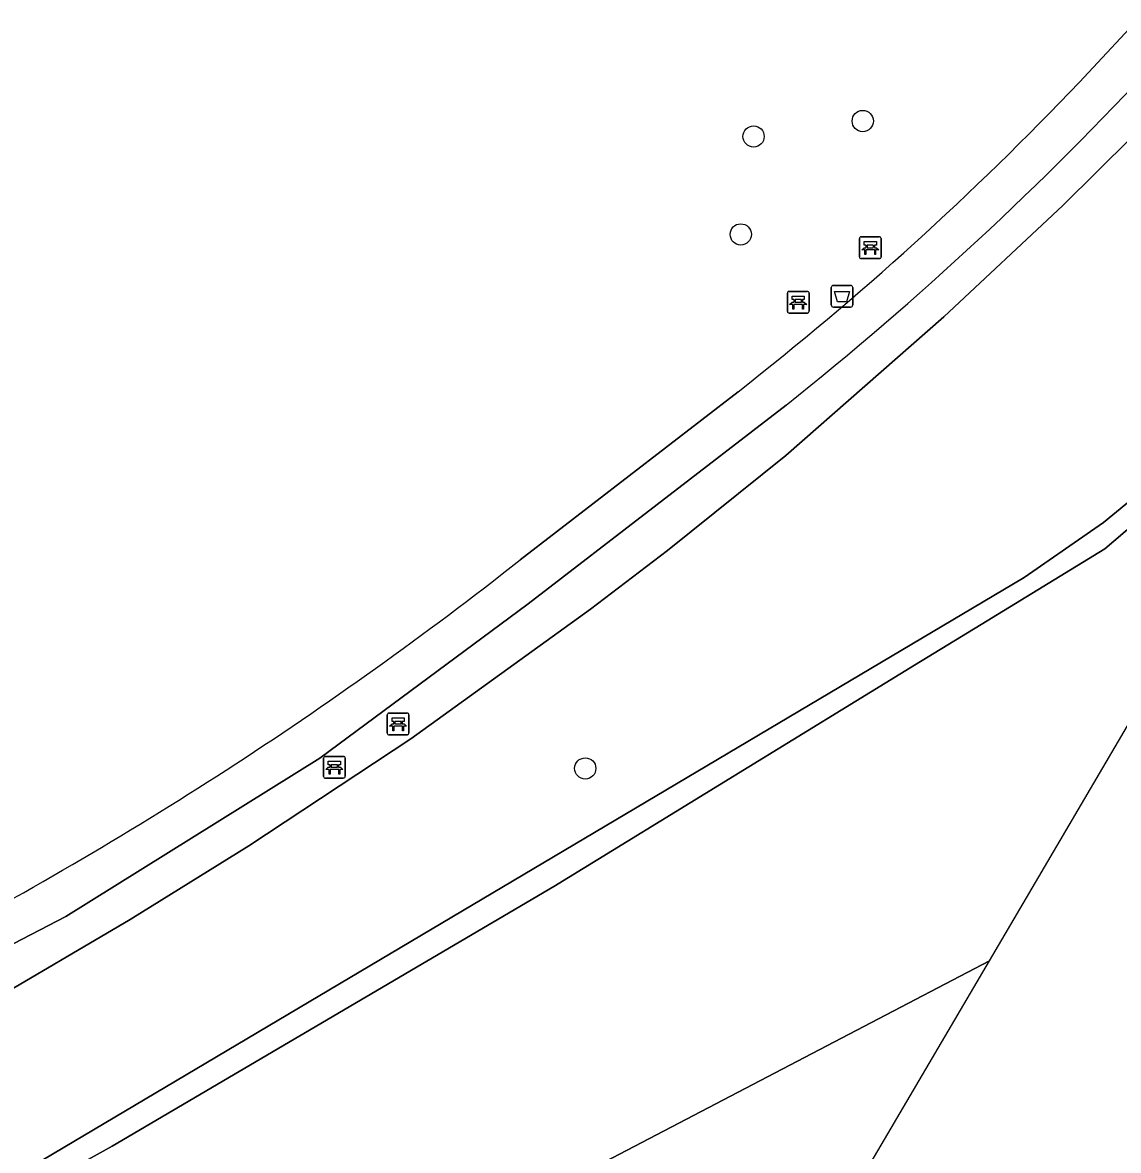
# Model space of a CAD drawing. Extents: x 160349 to 161355, y 381727 to 382854.
# Drawn here: x 161125.5 to 161176, y 382023.3 to 382075.3 of the extents above; entities that cross this region are included whole.
import ezdxf

# ---------------------------------------------------------------- set-up
doc = ezdxf.new("R2010")
doc.units = 0
for name, color, linetype in [('IMGEO_Afvalbak', 7, 'Continuous'), ('IMGEO_Bank', 7, 'Continuous'), ('IMGEO_Boom', 7, 'Continuous'), ('IMGEO_Groenvoorziening', 7, 'Continuous'), ('IMGEO_Oever', 7, 'Continuous'), ('IMGEO_Voetpad_gesloten', 7, 'Continuous'), ('IMGEO_Waterloop', 7, 'Continuous')]:
    doc.layers.add(name, color=color, linetype=linetype)

msp = doc.modelspace()

# ---------------------------------------------------------------- linework, layer by layer
at = {"layer": 'IMGEO_Afvalbak'}
for p, q in [((161162.886, 382063.215), (161163.676, 382063.215)), ((161163.676, 382063.215), (161162.886, 382063.215)), ((161162.786, 382062.315), (161162.786, 382063.115)), ((161162.786, 382063.115), (161162.786, 382062.315)), ((161163.776, 382063.115), (161163.776, 382062.315)), ((161163.776, 382062.315), (161163.776, 382063.115)), ((161163.676, 382062.215), (161162.886, 382062.215)), ((161162.886, 382062.215), (161163.676, 382062.215))]:
    msp.add_line(p, q, dxfattribs=at)
msp.add_lwpolyline([(161162.929, 382062.929), (161163.633, 382062.929), (161163.484, 382062.459), (161163.078, 382062.459), (161162.929, 382062.929)], dxfattribs=at)
for centre, start, end in [((161162.886, 382063.115), 90, 180), ((161162.886, 382063.115), 90, 180), ((161163.676, 382063.115), 0, 90), ((161163.676, 382063.115), 360, 90), ((161162.886, 382062.315), 180, 270), ((161162.886, 382062.315), 180, 270), ((161163.676, 382062.315), 270, 0), ((161163.676, 382062.315), 270, 0)]:
    msp.add_arc(centre, 0.1, start, end, dxfattribs=at)
at = {"layer": 'IMGEO_Bank'}
for p, q in [((161164.084, 382064.529), (161164.084, 382065.37)), ((161164.084, 382065.37), (161164.084, 382064.529)), ((161164.159, 382065.454), (161165, 382065.454)), ((161165, 382065.454), (161164.159, 382065.454)), ((161165.084, 382065.379), (161165.084, 382064.538)), ((161165.084, 382064.538), (161165.084, 382065.379)), ((161164.781, 382064.852), (161164.388, 382064.852)), ((161164.393, 382064.96), (161164.393, 382065.066)), ((161164.437, 382065.066), (161164.437, 382064.96)), ((161164.725, 382065.072), (161164.443, 382065.072)), ((161164.443, 382064.954), (161164.725, 382064.954)), ((161164.731, 382064.96), (161164.731, 382065.066)), ((161164.775, 382065.066), (161164.775, 382064.96)), ((161165.009, 382064.454), (161164.168, 382064.454)), ((161164.168, 382064.454), (161165.009, 382064.454)), ((161160.761, 382062.015), (161160.761, 382062.856)), ((161160.761, 382062.856), (161160.761, 382062.015)), ((161160.836, 382062.94), (161161.677, 382062.94)), ((161161.677, 382062.94), (161160.836, 382062.94)), ((161161.761, 382062.865), (161161.761, 382062.024)), ((161161.761, 382062.024), (161161.761, 382062.865)), ((161161.458, 382062.338), (161161.065, 382062.338)), ((161161.07, 382062.446), (161161.07, 382062.552)), ((161161.114, 382062.552), (161161.114, 382062.446)), ((161161.402, 382062.558), (161161.12, 382062.558)), ((161161.12, 382062.44), (161161.402, 382062.44)), ((161161.408, 382062.446), (161161.408, 382062.552)), ((161161.452, 382062.552), (161161.452, 382062.446)), ((161161.686, 382061.94), (161160.845, 382061.94)), ((161160.845, 382061.94), (161161.686, 382061.94)), ((161142.314, 382042.575), (161142.314, 382043.416)), ((161142.314, 382043.416), (161142.314, 382042.575)), ((161142.389, 382043.5), (161143.23, 382043.5)), ((161143.23, 382043.5), (161142.389, 382043.5)), ((161143.314, 382043.425), (161143.314, 382042.584)), ((161143.314, 382042.584), (161143.314, 382043.425)), ((161143.011, 382042.898), (161142.618, 382042.898)), ((161142.623, 382043.006), (161142.623, 382043.112)), ((161142.667, 382043.112), (161142.667, 382043.006)), ((161142.955, 382043.118), (161142.673, 382043.118)), ((161142.673, 382043), (161142.955, 382043)), ((161142.961, 382043.006), (161142.961, 382043.112)), ((161143.005, 382043.112), (161143.005, 382043.006)), ((161143.239, 382042.5), (161142.398, 382042.5)), ((161142.398, 382042.5), (161143.239, 382042.5)), ((161139.377, 382040.578), (161139.377, 382041.419)), ((161139.377, 382041.419), (161139.377, 382040.578)), ((161139.452, 382041.503), (161140.293, 382041.503)), ((161140.293, 382041.503), (161139.452, 382041.503)), ((161140.377, 382041.428), (161140.377, 382040.587)), ((161140.377, 382040.587), (161140.377, 382041.428)), ((161140.074, 382040.901), (161139.681, 382040.901)), ((161139.686, 382041.009), (161139.686, 382041.115)), ((161139.73, 382041.115), (161139.73, 382041.009)), ((161140.018, 382041.121), (161139.736, 382041.121)), ((161139.736, 382041.003), (161140.018, 382041.003)), ((161140.024, 382041.009), (161140.024, 382041.115)), ((161140.068, 382041.115), (161140.068, 382041.009)), ((161140.302, 382040.503), (161139.461, 382040.503)), ((161139.461, 382040.503), (161140.302, 382040.503))]:
    msp.add_line(p, q, dxfattribs=at)
for points in [[(161164.331, 382064.852), (161164.189, 382064.852), (161164.301, 382064.954), (161164.387, 382064.954)], [(161164.387, 382065.072), (161164.301, 382065.072), (161164.301, 382065.233), (161164.864, 382065.233), (161164.864, 382065.072), (161164.781, 382065.072)], [(161164.381, 382064.845), (161164.381, 382064.638), (161164.338, 382064.638), (161164.338, 382064.845)], [(161164.781, 382064.954), (161164.864, 382064.954), (161164.976, 382064.852), (161164.837, 382064.852)], [(161164.831, 382064.845), (161164.831, 382064.638), (161164.787, 382064.638), (161164.787, 382064.845)], [(161161.064, 382062.558), (161160.978, 382062.558), (161160.978, 382062.719), (161161.541, 382062.719), (161161.541, 382062.558), (161161.458, 382062.558)], [(161161.008, 382062.338), (161160.866, 382062.338), (161160.978, 382062.44), (161161.064, 382062.44)], [(161161.058, 382062.331), (161161.058, 382062.124), (161161.015, 382062.124), (161161.015, 382062.331)], [(161161.458, 382062.44), (161161.541, 382062.44), (161161.653, 382062.338), (161161.514, 382062.338)], [(161161.508, 382062.331), (161161.508, 382062.124), (161161.464, 382062.124), (161161.464, 382062.331)], [(161142.561, 382042.898), (161142.419, 382042.898), (161142.531, 382043), (161142.617, 382043)], [(161142.617, 382043.118), (161142.531, 382043.118), (161142.531, 382043.279), (161143.094, 382043.279), (161143.094, 382043.118), (161143.011, 382043.118)], [(161142.611, 382042.891), (161142.611, 382042.684), (161142.568, 382042.684), (161142.568, 382042.891)], [(161143.011, 382043), (161143.094, 382043), (161143.206, 382042.898), (161143.067, 382042.898)], [(161143.061, 382042.891), (161143.061, 382042.684), (161143.017, 382042.684), (161143.017, 382042.891)], [(161139.624, 382040.901), (161139.482, 382040.901), (161139.594, 382041.003), (161139.68, 382041.003)], [(161139.68, 382041.121), (161139.594, 382041.121), (161139.594, 382041.282), (161140.157, 382041.282), (161140.157, 382041.121), (161140.074, 382041.121)], [(161139.674, 382040.894), (161139.674, 382040.687), (161139.631, 382040.687), (161139.631, 382040.894)], [(161140.074, 382041.003), (161140.157, 382041.003), (161140.269, 382040.901), (161140.13, 382040.901)], [(161140.124, 382040.894), (161140.124, 382040.687), (161140.08, 382040.687), (161140.08, 382040.894)]]:
    msp.add_lwpolyline(points, dxfattribs=at)
for centre, radius, start, end in [((161164.162, 382065.376), 0.0779, 92.4484, 184.2845), ((161164.162, 382065.376), 0.0779, 92.4484, 184.2845), ((161165.006, 382065.376), 0.0779, 2.4484, 94.2845), ((161165.006, 382065.376), 0.0779, 2.4484, 94.2845), ((161164.331, 382064.845), 0.00671, 2.8957, 87.1043), ((161164.388, 382064.845), 0.00671, 92.8957, 177.1043), ((161164.386, 382065.065), 0.00671, 2.8957, 87.1043), ((161164.386, 382064.961), 0.00671, 272.8957, 357.1043), ((161164.443, 382065.065), 0.00671, 92.8957, 177.1043), ((161164.443, 382064.961), 0.00671, 182.8957, 267.1043), ((161164.725, 382065.065), 0.00671, 2.8957, 87.1043), ((161164.725, 382064.961), 0.00671, 272.8957, 357.1043), ((161164.782, 382065.065), 0.00671, 92.8957, 177.1043), ((161164.782, 382064.961), 0.00671, 182.8957, 267.1043), ((161164.78, 382064.845), 0.00671, 2.8957, 87.1043), ((161164.837, 382064.845), 0.00671, 92.8957, 177.1043), ((161164.162, 382064.532), 0.0779, 182.4484, 274.2845), ((161164.162, 382064.532), 0.0779, 182.4484, 274.2845), ((161165.006, 382064.532), 0.0779, 272.4484, 4.2845), ((161165.006, 382064.532), 0.0779, 272.4484, 4.2845), ((161160.839, 382062.862), 0.0779, 92.4484, 184.2845), ((161160.839, 382062.862), 0.0779, 92.4484, 184.2845), ((161161.683, 382062.862), 0.0779, 2.4484, 94.2845), ((161161.683, 382062.862), 0.0779, 2.4484, 94.2845), ((161161.008, 382062.331), 0.00671, 2.8957, 87.1043), ((161161.065, 382062.331), 0.00671, 92.8957, 177.1043), ((161161.063, 382062.551), 0.00671, 2.8957, 87.1043), ((161161.063, 382062.447), 0.00671, 272.8957, 357.1043), ((161161.12, 382062.551), 0.00671, 92.8957, 177.1043), ((161161.12, 382062.447), 0.00671, 182.8957, 267.1043), ((161161.402, 382062.551), 0.00671, 2.8957, 87.1043), ((161161.402, 382062.447), 0.00671, 272.8957, 357.1043), ((161161.459, 382062.551), 0.00671, 92.8957, 177.1043), ((161161.459, 382062.447), 0.00671, 182.8957, 267.1043), ((161161.457, 382062.331), 0.00671, 2.8957, 87.1043), ((161161.514, 382062.331), 0.00671, 92.8957, 177.1043), ((161160.839, 382062.018), 0.0779, 182.4484, 274.2845), ((161160.839, 382062.018), 0.0779, 182.4484, 274.2845), ((161161.683, 382062.018), 0.0779, 272.4484, 4.2845), ((161161.683, 382062.018), 0.0779, 272.4484, 4.2845), ((161142.392, 382043.422), 0.0779, 92.4484, 184.2845), ((161142.392, 382043.422), 0.0779, 92.4484, 184.2845), ((161143.236, 382043.422), 0.0779, 2.4484, 94.2845), ((161143.236, 382043.422), 0.0779, 2.4484, 94.2845), ((161142.561, 382042.891), 0.00671, 2.8957, 87.1043), ((161142.618, 382042.891), 0.00671, 92.8957, 177.1043), ((161142.616, 382043.111), 0.00671, 2.8957, 87.1043), ((161142.616, 382043.007), 0.00671, 272.8957, 357.1043), ((161142.673, 382043.111), 0.00671, 92.8957, 177.1043), ((161142.673, 382043.007), 0.00671, 182.8957, 267.1043), ((161142.955, 382043.111), 0.00671, 2.8957, 87.1043), ((161142.955, 382043.007), 0.00671, 272.8957, 357.1043), ((161143.012, 382043.111), 0.00671, 92.8957, 177.1043), ((161143.012, 382043.007), 0.00671, 182.8957, 267.1043), ((161143.01, 382042.891), 0.00671, 2.8957, 87.1043), ((161143.067, 382042.891), 0.00671, 92.8957, 177.1043), ((161142.392, 382042.578), 0.0779, 182.4484, 274.2845), ((161142.392, 382042.578), 0.0779, 182.4484, 274.2845), ((161143.236, 382042.578), 0.0779, 272.4484, 4.2845), ((161143.236, 382042.578), 0.0779, 272.4484, 4.2845), ((161139.455, 382041.425), 0.0779, 92.4484, 184.2845), ((161139.455, 382041.425), 0.0779, 92.4484, 184.2845), ((161140.299, 382041.425), 0.0779, 2.4484, 94.2845), ((161140.299, 382041.425), 0.0779, 2.4484, 94.2845), ((161139.624, 382040.894), 0.00671, 2.8957, 87.1043), ((161139.681, 382040.894), 0.00671, 92.8957, 177.1043), ((161139.679, 382041.114), 0.00671, 2.8957, 87.1043), ((161139.679, 382041.01), 0.00671, 272.8957, 357.1043), ((161139.736, 382041.114), 0.00671, 92.8957, 177.1043), ((161139.736, 382041.01), 0.00671, 182.8957, 267.1043), ((161140.018, 382041.114), 0.00671, 2.8957, 87.1043), ((161140.018, 382041.01), 0.00671, 272.8957, 357.1043), ((161140.075, 382041.114), 0.00671, 92.8957, 177.1043), ((161140.075, 382041.01), 0.00671, 182.8957, 267.1043), ((161140.073, 382040.894), 0.00671, 2.8957, 87.1043), ((161140.13, 382040.894), 0.00671, 92.8957, 177.1043), ((161139.455, 382040.581), 0.0779, 182.4484, 274.2845), ((161139.455, 382040.581), 0.0779, 182.4484, 274.2845), ((161140.299, 382040.581), 0.0779, 272.4484, 4.2845), ((161140.299, 382040.581), 0.0779, 272.4484, 4.2845)]:
    msp.add_arc(centre, radius, start, end, dxfattribs=at)
at = {"layer": 'IMGEO_Boom'}
for centre in [(161164.237, 382070.79), (161159.204, 382070.079), (161158.613, 382065.565), (161151.441, 382040.949)]:
    msp.add_circle(centre, 0.489, dxfattribs=at)
at = {"layer": 'IMGEO_Groenvoorziening'}
for points in [[(161174.229, 382072.581), (161181.572, 382080.486), (161185.414, 382084.767), (161193.577, 382094.557), (161199.52, 382102.86), (161204.229, 382109.616), (161213.484, 382121.289)], [(161160.703, 382057.693), (161148.812, 382048.53), (161139.196, 382041.429), (161127.488, 382034.118), (161113.801, 382027.025), (161112.442, 382026.365), (161114.542, 382025.262), (161119.034, 382027.452), (161123.762, 382030.059), (161130.456, 382033.981), (161135.932, 382037.382), (161143.4, 382042.313), (161151.691, 382048.289), (161155.232, 382050.999), (161160.684, 382055.369), (161167.974, 382061.76), (161173.465, 382066.903), (161178.231, 382071.617)], [(161178.231, 382071.617), (161173.465, 382066.903), (161167.974, 382061.76), (161160.684, 382055.369), (161155.232, 382050.999), (161151.691, 382048.289), (161143.4, 382042.313), (161135.932, 382037.382), (161130.456, 382033.981), (161123.762, 382030.059), (161119.034, 382027.452), (161114.542, 382025.262), (161118.71, 382023.054), (161120.429, 382021.193), (161120.599, 382019.631), (161122.166, 382020.392), (161171.684, 382049.747), (161175.336, 382052.283), (161180.913, 382056.859)], [(161148.436, 382050.561), (161158.486, 382058.315)]]:
    msp.add_lwpolyline(points, dxfattribs=at)
for centre, radius, start, end in [((161063.892, 382179.187), 155.349, 308.54917, 317.17294), ((161069.151, 382172.719), 145.151, 307.98542, 316.37909), ((161037.155, 382191.949), 179.928, 297.59433, 308.20493)]:
    msp.add_arc(centre, radius, start, end, dxfattribs=at)
at = {"layer": 'IMGEO_Oever'}
for points in [[(161034.438, 381971.128), (161035.808, 381972.149), (161038.772, 381973.745), (161050.564, 381979.079), (161061.05, 381985.537), (161072.995, 381992.664), (161086.651, 382000), (161094.37, 382004.147), (161096.547, 382005.177), (161129.635, 382023.54), (161149.997, 382035.515), (161166.628, 382045.705), (161169.695, 382047.584), (161175.394, 382051.075), (161184.258, 382058.609), (161194.991, 382068.929), (161215.899, 382090.421), (161234.071, 382109.374), (161243.154, 382118.418), (161253.598, 382129.327), (161254.487, 382129.994), (161255.257, 382130.374), (161259.285, 382131.194), (161262.684, 382131.886)], [(161180.913, 382056.859), (161175.336, 382052.283), (161171.684, 382049.747), (161122.166, 382020.392), (161120.599, 382019.631), (161104.29, 382011.711), (161095.505, 382007.281), (161093.316, 382006.277), (161082.359, 382000), (161078.086, 381997.552), (161049.65, 381980.148)]]:
    msp.add_lwpolyline(points, dxfattribs=at)
at = {"layer": 'IMGEO_Voetpad_gesloten'}
for points in [[(161213.484, 382121.289), (161204.229, 382109.616), (161199.52, 382102.86), (161193.577, 382094.557), (161185.414, 382084.767), (161181.572, 382080.486), (161174.229, 382072.581)], [(161158.486, 382058.315), (161148.436, 382050.561)], [(161112.442, 382026.365), (161113.801, 382027.025), (161127.488, 382034.118), (161139.196, 382041.429), (161148.812, 382048.53), (161160.703, 382057.693)]]:
    msp.add_lwpolyline(points, dxfattribs=at)
for centre, radius, start, end in [((161063.892, 382179.187), 155.349, 308.54917, 317.17294), ((161069.151, 382172.719), 145.151, 307.98542, 316.37909), ((161037.155, 382191.949), 179.928, 297.59433, 308.20493)]:
    msp.add_arc(centre, radius, start, end, dxfattribs=at)
at = {"layer": 'IMGEO_Waterloop'}
for points in [[(161184.258, 382058.609), (161175.394, 382051.075), (161169.695, 382047.584), (161166.628, 382045.705), (161149.997, 382035.515), (161129.635, 382023.54), (161096.547, 382005.177), (161094.37, 382004.147), (161086.651, 382000), (161072.995, 381992.664), (161061.05, 381985.537)], [(161065.815, 381977.082), (161072.205, 381980.992), (161080.489, 381985.706), (161087.449, 381988.831), (161094.214, 381992.27), (161098.948, 381994.894), (161101.15, 381995.884), (161109.49, 382000), (161117.226, 382003.985), (161126.811, 382009.848), (161133.874, 382012.697), (161134.38, 382012.508), (161140.466, 382016.666), (161142.969, 382020.855), (161146.923, 382021.974), (161147.764, 382022.212), (161148.593, 382022.128), (161150.625, 382021.922), (161150.627, 382021.922), (161150.638, 382021.918), (161170.085, 382032.088), (161177.436, 382044.592)], [(161170.085, 382032.088), (161150.638, 382021.918), (161151.626, 382021.555), (161152.4, 382021.698), (161152.958, 382021.695), (161153.751, 382021.563), (161154.601, 382021.25), (161155.782, 382019.436), (161155.619, 382018.418), (161155.701, 382016.971), (161155.937, 382013.726), (161156.099, 382011.506), (161149.999, 382000), (161143.135, 381988.829), (161138.259, 381981.352), (161134.874, 381975.052), (161133.251, 381969.147)], [(161138.641, 381960.274), (161140.57, 381981.881), (161170.085, 382032.088)]]:
    msp.add_lwpolyline(points, dxfattribs=at)

doc.saveas('drawing.dxf')
